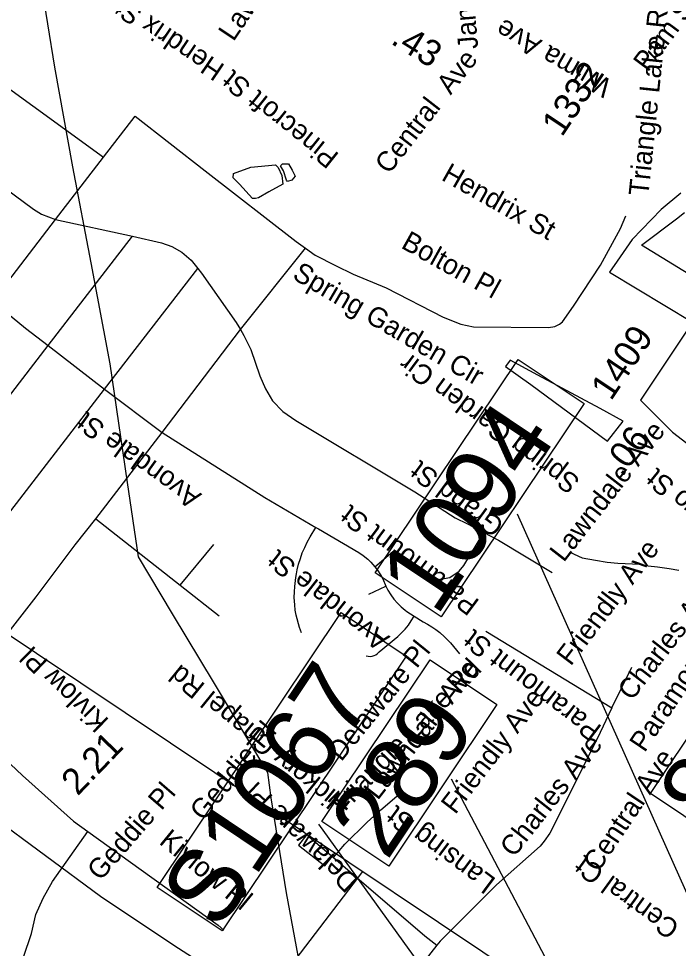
# Model space of a CAD drawing. Extents: x 1716282 to 1717158, y 799307 to 801078.
# Drawn here: x 1716850 to 1716895.7, y 800859.9 to 800924.3 of the extents above; entities that cross this region are included whole.
import ezdxf

# ---------------------------------------------------------------- set-up
doc = ezdxf.new("R2010")
doc.units = 0
for name, color, linetype in [('Exist Boundary Political City Limit New Hole', 7, 'Continuous'), ('Exist Cultural Church CELL', 7, 'Continuous'), ('Exist Hydrographic Misc Water Feature', 7, 'Continuous'), ('Exist Hydrographic Pond Under 1500 Sq Ft', 7, 'Continuous'), ('Exist Road Non-System Type 51', 7, 'Continuous'), ('Exist Road Non-System Type 51 Label', 7, 'Continuous'), ('Exist Road Primary Interstate Structure Ovrhead Sign CELL', 7, 'Continuous'), ('Exist Road Primary US Structure Standard Bridge Number Label', 7, 'Continuous'), ('Exist Road Secondary Mileage Tenths English Label', 7, 'Continuous'), ('Exist Road Secondary Structure Standard Bridge Number Label', 7, 'Continuous'), ('Exist Road Secondary Type 51 Attributed', 7, 'Continuous'), ('Exist Road Secondary Type 51 Label', 7, 'Continuous'), ('Exist Road Secondary Type 51 Number Label', 7, 'Continuous'), ('Exist Utilities Electrical Transmission Line', 7, 'Continuous'), ('Prop DSN Text', 7, 'Continuous')]:
    doc.layers.add(name, color=color, linetype=linetype)

msp = doc.modelspace()

# ---------------------------------------------------------------- linework, layer by layer
at = {"layer": 'Exist Boundary Political City Limit New Hole'}
for points in [[(1716895.92, 800912.206), (1716894.561, 800911.063), (1716892.54, 800908.978), (1716891.496, 800907.485), (1716890.966, 800906.728)], [(1716898.214, 800905.515), (1716893.19, 800908.583), (1716895.623, 800910.42), (1716896.181, 800910.845)], [(1716890.966, 800906.728), (1716896.721, 800903.262), (1716893.13, 800897.851), (1716895.333, 800895.637), (1716899.629, 800892.323)], [(1716885.532, 800898.94), (1716890.838, 800895.003), (1716891.927, 800896.409), (1716890.324, 800897.273), (1716888.987, 800897.991), (1716887.706, 800898.676), (1716886.023, 800899.576), (1716884.086, 800900.615), (1716883.773, 800900.192), (1716885.532, 800898.94)]]:
    msp.add_lwpolyline(points, dxfattribs=at)
at = {"layer": 'Exist Cultural Church CELL'}
for p, q in [((1716868.63, 800868.695), (1716868.34, 800868.889)), ((1716871.941, 800866.479), (1716870.01, 800867.771))]:
    msp.add_line(p, q, dxfattribs=at)
for points in [[(1716868.34, 800868.889), (1716868.183, 800868.688), (1716868.456, 800868.473), (1716868.63, 800868.695)], [(1716870.01, 800867.771), (1716869.428, 800867.024), (1716871.251, 800865.597), (1716871.941, 800866.479)]]:
    msp.add_lwpolyline(points, dxfattribs=at)
at = {"layer": 'Exist Hydrographic Misc Water Feature'}
msp.add_lwpolyline([(1716888.228, 800887.327), (1716889.09, 800886.94), (1716889.995, 800886.766), (1716890.813, 800886.621), (1716891.552, 800886.565), (1716893.088, 800886.485), (1716893.65, 800886.376), (1716894.308, 800886.306), (1716895.118, 800886.2), (1716895.768, 800886.066)], dxfattribs=at)
at = {"layer": 'Exist Hydrographic Pond Under 1500 Sq Ft'}
for points in [[(1716866.258, 800911.814), (1716865.352, 800912.828), (1716864.915, 800913.257), (1716864.936, 800913.56), (1716866.127, 800913.986), (1716867.829, 800914.161), (1716868.027, 800913.983), (1716868.276, 800913.408), (1716868.337, 800912.824), (1716867.386, 800912.282), (1716866.655, 800911.866), (1716866.446, 800911.824), (1716866.258, 800911.814)], [(1716868.609, 800913.095), (1716868.402, 800913.732), (1716868.194, 800914.098), (1716868.33, 800914.233), (1716868.737, 800914.232), (1716868.987, 800913.794), (1716869.205, 800913.376), (1716868.964, 800913.084), (1716868.682, 800913.001), (1716868.609, 800913.095)]]:
    msp.add_lwpolyline(points, dxfattribs=at)
at = {"layer": 'Exist Road Non-System Type 51'}
for p, q in [((1716844.419, 800923.047), (1716855.928, 800914.679)), ((1716855.928, 800914.679), (1716858.114, 800917.529)), ((1716852.603, 800910.361), (1716855.928, 800914.679)), ((1716849.299, 800906.055), (1716852.603, 800910.361)), ((1716852.603, 800910.361), (1716857.929, 800909.224)), ((1716852.085, 800901.635), (1716857.929, 800909.224)), ((1716865.416, 800902.738), (1716869.928, 800908.377)), ((1716856.006, 800898.627), (1716862.459, 800906.975)), ((1716859.985, 800895.61), (1716865.416, 800902.738)), ((1716842.943, 800889.756), (1716852.085, 800901.635)), ((1716852.085, 800901.635), (1716856.006, 800898.627)), ((1716846.846, 800886.755), (1716856.006, 800898.627)), ((1716856.006, 800898.627), (1716859.985, 800895.61)), ((1716855.392, 800889.63), (1716859.985, 800895.61)), ((1716855.392, 800889.63), (1716861.238, 800885.044)), ((1716861.238, 800885.044), (1716863.571, 800887.844)), ((1716874.727, 800886.312), (1716875.969, 800887.359)), ((1716861.238, 800885.044), (1716863.943, 800882.919)), ((1716874.299, 800884.413), (1716875.486, 800884.975)), ((1716882.4, 800881.854), (1716891.146, 800876.536)), ((1716891.146, 800876.536), (1716892.533, 800879.354))]:
    msp.add_line(p, q, dxfattribs=at)
for points in [[(1716840.706, 800918.744), (1716851.07, 800911.075), (1716851.635, 800910.729), (1716852.603, 800910.361)], [(1716858.114, 800917.529), (1716862.959, 800913.737), (1716869.269, 800908.851), (1716869.928, 800908.377)], [(1716869.928, 800908.377), (1716870.58, 800907.908), (1716872.003, 800907.175), (1716873.209, 800906.589), (1716875.517, 800905.639), (1716879.448, 800903.608), (1716880.688, 800903.127), (1716881.546, 800902.932), (1716886.755, 800902.894), (1716887.197, 800902.951), (1716887.52, 800903.111), (1716887.711, 800903.29), (1716888.475, 800904.375), (1716890.359, 800907.21), (1716891.742, 800909.75), (1716892.113, 800910.625)], [(1716857.929, 800909.224), (1716859.954, 800908.756), (1716860.656, 800908.511), (1716861.347, 800908.112), (1716861.999, 800907.549), (1716862.459, 800906.975)], [(1716862.459, 800906.975), (1716862.716, 800906.654), (1716865.119, 800903.245), (1716865.416, 800902.738)], [(1716848.25, 800904.697), (1716850.513, 800902.839), (1716852.085, 800901.635)], [(1716865.416, 800902.738), (1716865.657, 800902.339), (1716866.14, 800901.355), (1716866.751, 800899.531), (1716867.143, 800898.635), (1716867.637, 800897.799), (1716868.356, 800897.073), (1716869.239, 800896.443), (1716877.491, 800891.509), (1716880.289, 800889.701), (1716881.144, 800889.297), (1716882.271, 800888.68)], [(1716859.985, 800895.61), (1716867.11, 800891.12), (1716870.642, 800889.042)], [(1716845.695, 800877.181), (1716846.97, 800878.731), (1716851.257, 800884.239), (1716853.974, 800887.838), (1716855.392, 800889.63)], [(1716869.646, 800881.731), (1716869.509, 800882.106), (1716869.27, 800882.948), (1716869.208, 800883.306), (1716869.17, 800883.682), (1716869.152, 800883.935), (1716869.144, 800884.191), (1716869.152, 800884.571), (1716869.174, 800884.954), (1716869.245, 800885.56), (1716869.287, 800885.827), (1716869.344, 800886.096), (1716869.442, 800886.497), (1716869.562, 800886.888), (1716869.696, 800887.278), (1716869.861, 800887.649), (1716870.04, 800888.025), (1716870.24, 800888.38), (1716870.642, 800889.042)], [(1716870.642, 800889.042), (1716870.825, 800888.933), (1716873.61, 800887.298), (1716873.913, 800887.095), (1716874.225, 800886.849), (1716874.454, 800886.624), (1716874.587, 800886.478), (1716874.727, 800886.312)], [(1716879.261, 800885.443), (1716879.906, 800885.557), (1716880.57, 800886.011), (1716880.894, 800886.407), (1716882.271, 800888.68)], [(1716882.271, 800888.68), (1716883.287, 800888.149), (1716887.002, 800885.904)], [(1716874.727, 800886.312), (1716874.902, 800886.075), (1716875.116, 800885.744), (1716875.268, 800885.464), (1716875.486, 800884.975)], [(1716875.486, 800884.975), (1716875.551, 800884.829), (1716875.626, 800884.692), (1716875.831, 800884.362), (1716876.044, 800884.065), (1716876.286, 800883.783), (1716876.54, 800883.533), (1716876.822, 800883.298), (1716876.944, 800883.208), (1716877.436, 800882.896)], [(1716874.123, 800880.141), (1716874.254, 800880.111), (1716874.393, 800880.106), (1716874.532, 800880.122), (1716874.667, 800880.16), (1716874.785, 800880.214), (1716874.898, 800880.294), (1716875.011, 800880.414), (1716876.306, 800881.487), (1716876.568, 800881.728), (1716876.817, 800881.99), (1716877.043, 800882.273), (1716877.247, 800882.573), (1716877.436, 800882.896)], [(1716877.436, 800882.896), (1716878.059, 800882.505), (1716878.37, 800882.334), (1716878.664, 800882.157), (1716878.941, 800881.962), (1716879.213, 800881.752), (1716879.553, 800881.446), (1716879.876, 800881.13), (1716879.956, 800881.043), (1716880.583, 800880.27)], [(1716845.695, 800877.181), (1716846.271, 800875.962), (1716846.841, 800875.177), (1716847.328, 800874.655), (1716850.309, 800871.848), (1716853.851, 800868.675), (1716854.837, 800867.959)], [(1716891.146, 800876.536), (1716890.116, 800874.396), (1716886.839, 800867.865), (1716886.447, 800867.312), (1716886.175, 800866.962), (1716883.158, 800864.287), (1716879.244, 800860.377), (1716879.02, 800860.091)], [(1716871.864, 800866.167), (1716872.646, 800867.083), (1716874.182, 800868.611), (1716875.128, 800869.483), (1716876.241, 800870.415)], [(1716848.968, 800855.797), (1716849.253, 800856.669), (1716850.387, 800859.273), (1716850.933, 800860.903), (1716851.242, 800862.225), (1716851.753, 800863.344), (1716852.404, 800864.507), (1716854.837, 800867.959)], [(1716854.837, 800867.959), (1716863.858, 800861.48), (1716864.266, 800861.137)], [(1716869.526, 800868.21), (1716870.163, 800867.609), (1716871.864, 800866.167)], [(1716871.864, 800866.167), (1716878.185, 800860.737), (1716879.02, 800860.091)], [(1716879.02, 800860.091), (1716878.176, 800859.04), (1716877.339, 800857.818), (1716874.702, 800853.76), (1716874.341, 800853.373), (1716874.067, 800853.222), (1716873.723, 800853.182)]]:
    msp.add_lwpolyline(points, dxfattribs=at)
at = {"layer": 'Exist Road Primary Interstate Structure Ovrhead Sign CELL'}
msp.add_line((1716920.861, 800799.201), (1716870.841, 800868.474), dxfattribs=at)
msp.add_lwpolyline([(1716859.646, 800864.097), (1716872.39, 800883.136), (1716876.898, 800880.118), (1716864.155, 800861.079)], close=True, dxfattribs=at)
at = {"layer": 'Exist Road Primary US Structure Standard Bridge Number Label'}
msp.add_line((1716926.584, 800795.95), (1716884.604, 800889.954), dxfattribs=at)
for points in [[(1716874.753, 800885.883), (1716884.655, 800900.676), (1716889.211, 800897.626), (1716879.309, 800882.833)], [(1716893.815, 800870.614), (1716901.307, 800881.808), (1716905.936, 800878.71), (1716898.444, 800867.516)]]:
    msp.add_lwpolyline(points, close=True, dxfattribs=at)
at = {"layer": 'Exist Road Secondary Structure Standard Bridge Number Label'}
msp.add_line((1716904.889, 800824.386), (1716880.023, 800871.588), dxfattribs=at)
msp.add_lwpolyline([(1716871.059, 800868.665), (1716878.551, 800879.859), (1716883.18, 800876.761), (1716875.688, 800865.567)], close=True, dxfattribs=at)
at = {"layer": 'Exist Road Secondary Type 51 Attributed'}
for points in [[(1716866.929, 800856.114), (1716860.795, 800860.069), (1716855.715, 800863.469), (1716848.078, 800869.106), (1716844.019, 800872.124)], [(1716873.868, 800865.189), (1716866.929, 800856.114)]]:
    msp.add_lwpolyline(points, dxfattribs=at)
at = {"layer": 'Exist Utilities Electrical Transmission Line'}
msp.add_lwpolyline([(1716869.866, 800856.867), (1716868.611, 800863.725), (1716867.549, 800870.302), (1716867.315, 800872.052), (1716863.617, 800878.224), (1716860.713, 800883.048), (1716858.34, 800887.011), (1716857.585, 800892.144), (1716856.393, 800900.363), (1716855.068, 800907.369), (1716853.805, 800914.017), (1716852.557, 800920.935), (1716851.112, 800929.963)], dxfattribs=at)
at = {"layer": 'Prop DSN Text'}
msp.add_lwpolyline([(1716644.267, 800417.02), (1716922.463, 800832.664), (1716560.178, 801075.146), (1716281.982, 800659.503)], close=True, dxfattribs=at)

# ---------------------------------------------------------------- texts
at = {"layer": 'Exist Road Non-System Type 51 Label'}
for s, rotation, p in [('Jamestown Rd', 94.84304, (1716881.883, 800922.222)), ('Hendrix St', 145.93244, (1716864.405, 800921.03)), ('Pam St', 53.3829, (1716893.625, 800920.535)), ('Wilma Ave', 150.05965, (1716891.249, 800919.945)), ('Hendrix St', 330.47412, (1716879.26, 800913.148)), ('Bolton Pl', 330.86921, (1716876.468, 800908.438)), ('Spring Garden Cir', 329.65623, (1716868.933, 800906.311)), ('Spring Garden Cir', 143.56107, (1716889.02, 800892.369)), ('Avondale St', 144.34864, (1716862.789, 800891.334)), ('Lawndale Ave', 52.16259, (1716887.806, 800886.567)), ('Grand St', 143.74036, (1716883.778, 800889.385)), ('Marlboro St', 141.03594, (1716901.639, 800887.228)), ('Paramount St', 143.33668, (1716882.044, 800883.943)), ('Friendly Ave', 52.72932, (1716888.291, 800879.384)), ('Avondale St', 142.05974, (1716875.827, 800881.458)), ('Charles Ave', 52.18944, (1716892.522, 800876.971)), ('Paramount St', 56.20506, (1716893.41, 800873.393)), ('Paramount St', 142.73882, (1716890.516, 800875.219)), ('Delaware Pl', 51.00143, (1716872.395, 800872.764)), ('Kivlow Pl', 135.906, (1716856.369, 800875.693)), ('Hickory Chapel Rd', 140.93417, (1716873.136, 800869.934)), ('Lawndale Ave', 52.16259, (1716874.919, 800870.081)), ('Friendly Ave', 52.44404, (1716880.29, 800869.097)), ('Geddie Pl', 50.63155, (1716862.86, 800868.632)), ('Charles Ave', 51.80383, (1716884.358, 800866.115)), ('Central Ave', 56.20506, (1716890.194, 800865.09)), ('Geddie Pl', 49.15339, (1716855.716, 800864.49)), ('Delaware Pl', 135.96574, (1716873.695, 800864.608)), ('Lansing St', 143.43643, (1716883.186, 800864.659)), ('Kivlow Pl', 320.72085, (1716859.711, 800867.17)), ('Central Ct', 144.02734, (1716895.922, 800861.517))]:
    msp.add_text(s, height=1.3775, rotation=rotation, dxfattribs=at).set_placement(p)
at = {"layer": 'Exist Road Primary Interstate Structure Ovrhead Sign CELL'}
msp.add_text('S1067', height=5.075, rotation=56.20506, dxfattribs=at).set_placement((1716863.885, 800860.979))
at = {"layer": 'Exist Road Primary US Structure Standard Bridge Number Label'}
for s, p in [('1094', (1716878.993, 800882.791)), ('857', (1716898.306, 800867.826))]:
    msp.add_text(s, height=5.075, rotation=56.20506, dxfattribs=at).set_placement(p)
at = {"layer": 'Exist Road Secondary Mileage Tenths English Label'}
for s, rotation, p in [('.43', 328.25203, (1716875.755, 800922.595)), ('.06', 53.33662, (1716891.851, 800892.475)), ('2.21', 46.13752, (1716854.137, 800870.393))]:
    msp.add_text(s, height=1.8125, rotation=rotation, dxfattribs=at).set_placement(p)
at = {"layer": 'Exist Road Secondary Structure Standard Bridge Number Label'}
msp.add_text('289', height=5.075, rotation=56.20506, dxfattribs=at).set_placement((1716875.55, 800865.877))
at = {"layer": 'Exist Road Secondary Type 51 Label'}
for s, rotation, p in [('Lawndale Ave', 56.20506, (1716864.931, 800922.649)), ('Triangle Lake Rd', 84.03103, (1716893.664, 800911.957)), ('Central  Ave', 52.18875, (1716875.704, 800913.451)), ('Pinecroft St', 141.41594, (1716872.315, 800914.878)), ('Triangle Lake Rd', 45.81152, (1716872.422, 800869.083))]:
    msp.add_text(s, height=1.3775, rotation=rotation, dxfattribs=at).set_placement(p)
at = {"layer": 'Exist Road Secondary Type 51 Number Label'}
for s, p in [('1332', (1716887.676, 800916.029)), ('1409', (1716891.079, 800897.749))]:
    msp.add_text(s, height=1.8125, rotation=56.20506, dxfattribs=at).set_placement(p)

doc.saveas('drawing.dxf')
